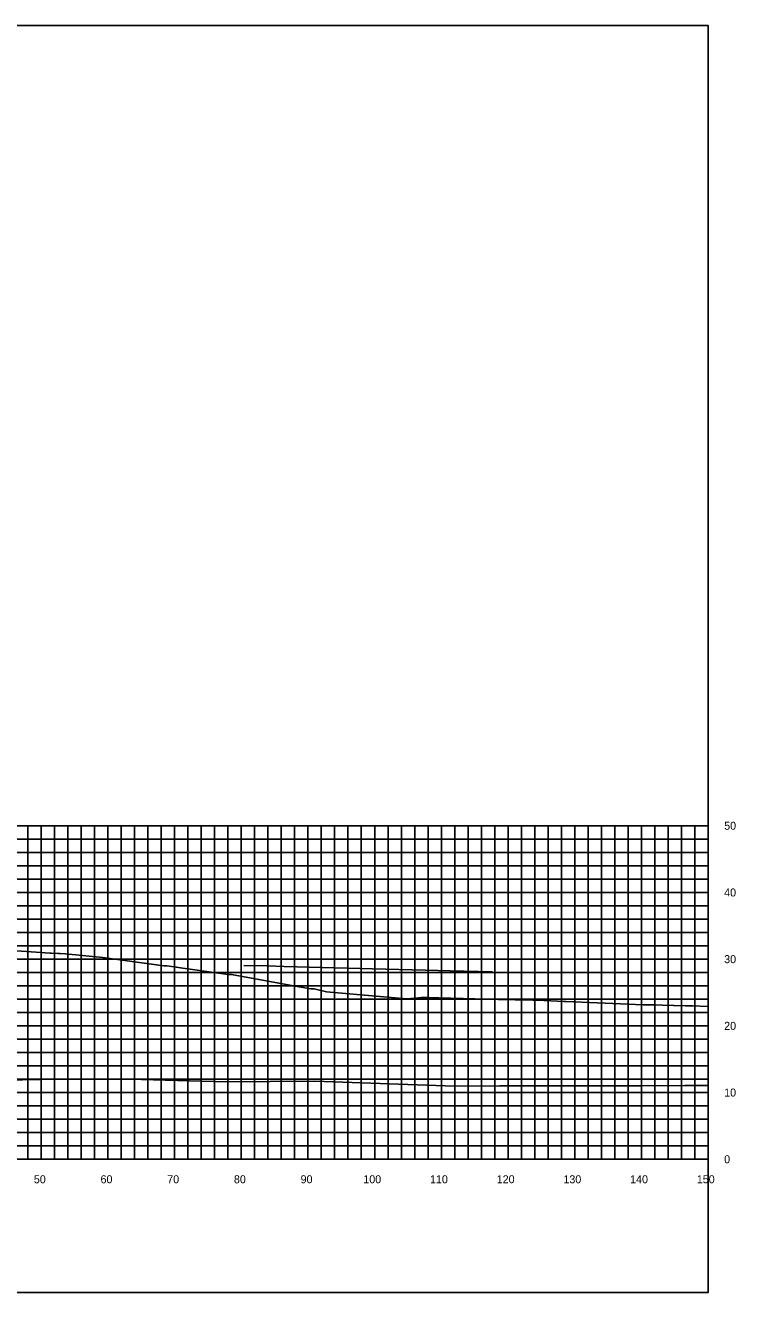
# Model space of a CAD drawing. Extents: x 1800880 to 1818864, y 245271 to 250560.
# Drawn here: x 1815791.9 to 1815898.4, y 247962.7 to 248152.7 of the extents above; entities that cross this region are included whole.
import ezdxf

# ---------------------------------------------------------------- set-up
doc = ezdxf.new("R2010")
doc.units = 0
for name, color, linetype in [('33', 7, 'Continuous'), ('CL-CNST', 7, 'Continuous'), ('DESIGN - DRAINAGE - Bridges', 7, 'Continuous'), ('Level 37', 7, 'Continuous'), ('Level 46', 7, 'Continuous'), ('Level 62', 7, 'Continuous')]:
    doc.layers.add(name, color=color, linetype=linetype)

msp = doc.modelspace()

# ---------------------------------------------------------------- linework, layer by layer
at = {"layer": 'CL-CNST'}
msp.add_lwpolyline([(1815789.89, 248014.03), (1815793.5, 248013.78), (1815795.59, 248013.64), (1815795.84, 248013.62), (1815796.77, 248013.56), (1815797.13, 248013.56), (1815797.92, 248013.51), (1815803.49, 248012.99), (1815812.65, 248011.73), (1815812.69, 248011.73), (1815813.16, 248011.72), (1815814.5, 248011.53), (1815814.58, 248011.52), (1815815.14, 248011.44), (1815822.3, 248010.43), (1815822.52, 248010.43), (1815822.79, 248010.43), (1815832.65, 248008.63), (1815834.7, 248008.27), (1815834.76, 248008.27), (1815835.19, 248008.27), (1815837.03, 248007.84), (1815849.05, 248006.75), (1815849.15, 248006.75), (1815850.83, 248006.92), (1815850.92, 248006.93), (1815851.02, 248006.94), (1815851.24, 248006.95), (1815851.88, 248006.98), (1815852.16, 248006.99), (1815853.88, 248006.94), (1815857.54, 248006.84), (1815862.78, 248006.69), (1815865.31, 248006.62), (1815865.55, 248006.62), (1815866.3, 248006.62), (1815869.62, 248006.51), (1815869.66, 248006.51), (1815872.62, 248006.35), (1815872.96, 248006.35), (1815877.63, 248006.17), (1815878.81, 248006.14), (1815884.54, 248005.89), (1815885.27, 248005.87), (1815886.19, 248005.85), (1815887.41, 248005.82), (1815889.07, 248005.78), (1815889.15, 248005.78), (1815890.89, 248005.74), (1815891.6, 248005.72), (1815891.77, 248005.71), (1815891.91, 248005.71), (1815894.27, 248005.64)], dxfattribs=at)
at = {"layer": 'DESIGN - DRAINAGE - Bridges'}
for p, q in [((1815894.27, 247982.72), (1815894.27, 248032.72)), ((1815894.33, 248032.72), (1815894.27, 248032.72)), ((1815894.33, 248022.72), (1815894.27, 248022.72)), ((1815894.33, 248012.72), (1815894.27, 248012.72)), ((1815894.33, 248002.72), (1815894.27, 248002.72)), ((1815894.33, 247992.72), (1815894.27, 247992.72)), ((1815594.27, 247982.72), (1815894.27, 247982.72)), ((1815794.27, 247982.66), (1815794.27, 247982.72)), ((1815804.27, 247982.66), (1815804.27, 247982.72)), ((1815814.27, 247982.66), (1815814.27, 247982.72)), ((1815824.27, 247982.66), (1815824.27, 247982.72)), ((1815834.27, 247982.66), (1815834.27, 247982.72)), ((1815844.27, 247982.66), (1815844.27, 247982.72)), ((1815854.27, 247982.66), (1815854.27, 247982.72)), ((1815864.27, 247982.66), (1815864.27, 247982.72)), ((1815874.27, 247982.66), (1815874.27, 247982.72)), ((1815884.27, 247982.66), (1815884.27, 247982.72)), ((1815894.27, 247982.66), (1815894.27, 247982.72)), ((1815894.33, 247982.72), (1815894.27, 247982.72))]:
    msp.add_line(p, q, dxfattribs=at)
at = {"layer": 'Level 37'}
msp.add_lwpolyline([(1815594.27, 247962.72), (1815894.27, 247962.72), (1815894.27, 248152.72), (1815594.27, 248152.72)], close=True, dxfattribs=at)
at = {"layer": 'Level 46'}
for p, q in [((1815594.27, 248032.72), (1815894.27, 248032.72)), ((1815792.27, 247982.72), (1815792.27, 248032.72)), ((1815794.27, 247982.72), (1815794.27, 248032.72)), ((1815796.27, 247982.72), (1815796.27, 248032.72)), ((1815798.27, 247982.72), (1815798.27, 248032.72)), ((1815800.27, 247982.72), (1815800.27, 248032.72)), ((1815802.27, 247982.72), (1815802.27, 248032.72)), ((1815804.27, 247982.72), (1815804.27, 248032.72)), ((1815806.27, 247982.72), (1815806.27, 248032.72)), ((1815808.27, 247982.72), (1815808.27, 248032.72)), ((1815810.27, 247982.72), (1815810.27, 248032.72)), ((1815812.27, 247982.72), (1815812.27, 248032.72)), ((1815814.27, 247982.72), (1815814.27, 248032.72)), ((1815816.27, 247982.72), (1815816.27, 248032.72)), ((1815818.27, 247982.72), (1815818.27, 248032.72)), ((1815820.27, 247982.72), (1815820.27, 248032.72)), ((1815822.27, 247982.72), (1815822.27, 248032.72)), ((1815824.27, 247982.72), (1815824.27, 248032.72)), ((1815826.27, 247982.72), (1815826.27, 248032.72)), ((1815828.27, 247982.72), (1815828.27, 248032.72)), ((1815830.27, 247982.72), (1815830.27, 248032.72)), ((1815832.27, 247982.72), (1815832.27, 248032.72)), ((1815834.27, 247982.72), (1815834.27, 248032.72)), ((1815836.27, 247982.72), (1815836.27, 248032.72)), ((1815838.27, 247982.72), (1815838.27, 248032.72)), ((1815840.27, 247982.72), (1815840.27, 248032.72)), ((1815842.27, 247982.72), (1815842.27, 248032.72)), ((1815844.27, 247982.72), (1815844.27, 248032.72)), ((1815846.27, 247982.72), (1815846.27, 248032.72)), ((1815848.27, 247982.72), (1815848.27, 248032.72)), ((1815850.27, 247982.72), (1815850.27, 248032.72)), ((1815852.27, 247982.72), (1815852.27, 248032.72)), ((1815854.27, 247982.72), (1815854.27, 248032.72)), ((1815856.27, 247982.72), (1815856.27, 248032.72)), ((1815858.27, 247982.72), (1815858.27, 248032.72)), ((1815860.27, 247982.72), (1815860.27, 248032.72)), ((1815862.27, 247982.72), (1815862.27, 248032.72)), ((1815864.27, 247982.72), (1815864.27, 248032.72)), ((1815866.27, 247982.72), (1815866.27, 248032.72)), ((1815868.27, 247982.72), (1815868.27, 248032.72)), ((1815870.27, 247982.72), (1815870.27, 248032.72)), ((1815872.27, 247982.72), (1815872.27, 248032.72)), ((1815874.27, 247982.72), (1815874.27, 248032.72)), ((1815876.27, 247982.72), (1815876.27, 248032.72)), ((1815878.27, 247982.72), (1815878.27, 248032.72)), ((1815880.27, 247982.72), (1815880.27, 248032.72)), ((1815882.27, 247982.72), (1815882.27, 248032.72)), ((1815884.27, 247982.72), (1815884.27, 248032.72)), ((1815886.27, 247982.72), (1815886.27, 248032.72)), ((1815888.27, 247982.72), (1815888.27, 248032.72)), ((1815890.27, 247982.72), (1815890.27, 248032.72)), ((1815892.27, 247982.72), (1815892.27, 248032.72)), ((1815894.27, 247982.72), (1815894.27, 248032.72)), ((1815594.27, 248030.72), (1815894.27, 248030.72)), ((1815594.27, 248028.72), (1815894.27, 248028.72)), ((1815594.27, 248026.72), (1815894.27, 248026.72)), ((1815594.27, 248024.72), (1815894.27, 248024.72)), ((1815594.27, 248022.72), (1815894.27, 248022.72)), ((1815594.27, 248020.72), (1815894.27, 248020.72)), ((1815594.27, 248018.72), (1815894.27, 248018.72)), ((1815594.27, 248016.72), (1815894.27, 248016.72)), ((1815594.27, 248014.72), (1815894.27, 248014.72)), ((1815594.27, 248012.72), (1815894.27, 248012.72)), ((1815594.27, 248010.72), (1815894.27, 248010.72)), ((1815594.27, 248008.72), (1815894.27, 248008.72)), ((1815594.27, 248006.72), (1815894.27, 248006.72)), ((1815594.27, 248004.72), (1815894.27, 248004.72)), ((1815594.27, 248002.72), (1815894.27, 248002.72)), ((1815594.27, 248000.72), (1815894.27, 248000.72)), ((1815594.27, 247998.72), (1815894.27, 247998.72)), ((1815594.27, 247996.72), (1815894.27, 247996.72)), ((1815594.27, 247994.72), (1815894.27, 247994.72)), ((1815594.27, 247992.72), (1815894.27, 247992.72)), ((1815594.27, 247990.72), (1815894.27, 247990.72)), ((1815594.27, 247988.72), (1815894.27, 247988.72)), ((1815594.27, 247986.72), (1815894.27, 247986.72)), ((1815594.27, 247984.72), (1815894.27, 247984.72)), ((1815594.27, 247982.72), (1815894.27, 247982.72))]:
    msp.add_line(p, q, dxfattribs=at)
at = {"layer": 'Level 62'}
for points in [[(1815824.67, 248011.79), (1815828.16, 248011.7), (1815830.68, 248011.63), (1815843.94, 248011.28), (1815851.89, 248011.07), (1815855.6, 248010.98), (1815861.93, 248010.81)], [(1815594.27, 247994.72), (1815613.24, 247994.59), (1815616.88, 247994.59), (1815640.99, 247994.43), (1815647.12, 247994.45), (1815668.75, 247994.38), (1815677, 247994.42), (1815696.5, 247994.44), (1815706.58, 247994.5), (1815724.26, 247994.19), (1815735.94, 247994.26), (1815752.01, 247994.43), (1815766.83, 247994.33), (1815779.77, 247994.41), (1815794.39, 247994.66), (1815807.52, 247994.74), (1815821.89, 247994.35), (1815835.28, 247994.43), (1815856.22, 247993.7), (1815863.04, 247993.75), (1815884.34, 247993.75), (1815890.79, 247993.79), (1815894.27, 247993.79)]]:
    msp.add_lwpolyline(points, dxfattribs=at)

# ---------------------------------------------------------------- texts
for s, p in [('50', (1815793.17, 247979.12)), ('60', (1815803.17, 247979.12)), ('70', (1815813.17, 247979.12)), ('80', (1815823.17, 247979.12)), ('90', (1815833.17, 247979.12)), ('100', (1815842.57, 247979.12)), ('110', (1815852.57, 247979.12)), ('120', (1815862.57, 247979.12)), ('130', (1815872.57, 247979.12)), ('140', (1815882.57, 247979.12)), ('150', (1815892.57, 247979.12))]:
    msp.add_text(s, height=1.2).set_placement(p)
at = {"layer": '33'}
for s, p in [('50', (1815896.67, 248032.12)), ('40', (1815896.67, 248022.12)), ('30', (1815896.67, 248012.12)), ('20', (1815896.67, 248002.12)), ('10', (1815896.67, 247992.12)), ('0', (1815896.67, 247982.12))]:
    msp.add_text(s, height=1.2, dxfattribs=at).set_placement(p)

doc.saveas('drawing.dxf')
